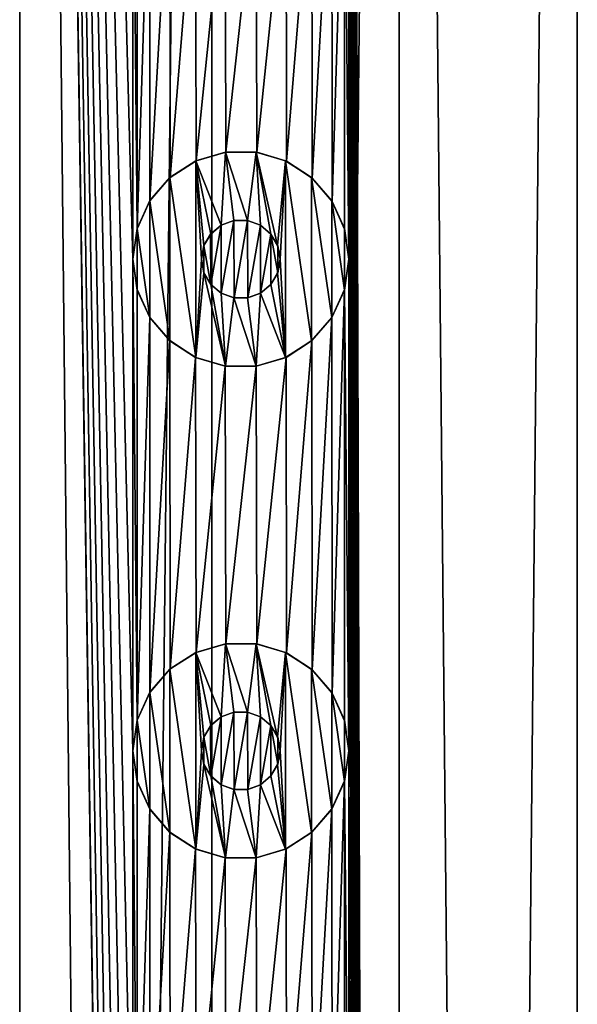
# Model space of a CAD drawing. Header units: millimetres. Extents: x -147 to 148, y -145 to 204.
# Tile 554 of 571: x -85 to -79.33, y 153.92 to 163.94. Entities that reach past the tile are written whole.
import ezdxf

# ---------------------------------------------------------------- set-up
doc = ezdxf.new("R2010")
doc.units = ezdxf.units.MM
doc.header["$LTSCALE"] = 26.699852
for name, color, linetype in [('1556', 7, 'CONTINUOUS'), ('1557', 7, 'CONTINUOUS'), ('1591', 7, 'CONTINUOUS'), ('1592', 7, 'CONTINUOUS'), ('1593', 7, 'CONTINUOUS'), ('1594', 7, 'CONTINUOUS'), ('1595', 7, 'CONTINUOUS'), ('1596', 7, 'CONTINUOUS'), ('1597', 7, 'CONTINUOUS'), ('1598', 7, 'CONTINUOUS'), ('1599', 7, 'CONTINUOUS'), ('1600', 7, 'CONTINUOUS')]:
    doc.layers.add(name, color=color, linetype=linetype)

msp = doc.modelspace()

# ---------------------------------------------------------------- linework, layer by layer
at = {"layer": '1556', "color": 7, "linetype": 'CONTINUOUS', "true_color": 0xd8d8d8}
for points in [[(-85, 203.7, 113.4), (-86.15, 191.5, 113.347), (-85, 17.3, 113.4), (-85, 203.7, 113.4)], [(-83.85, 161.5, 113.347), (-83.85, 166.5, 113.347), (-85, 203.7, 113.4), (-83.85, 161.5, 113.347)], [(-83.85, 156.5, 113.347), (-83.85, 161.5, 113.347), (-85, 203.7, 113.4), (-83.85, 156.5, 113.347)], [(-83.85, 151.5, 113.347), (-83.85, 156.5, 113.347), (-85, 203.7, 113.4), (-83.85, 151.5, 113.347)], [(-83.85, 146.5, 113.347), (-83.85, 151.5, 113.347), (-85, 203.7, 113.4), (-83.85, 146.5, 113.347)], [(-83.85, 141.5, 113.347), (-83.85, 146.5, 113.347), (-85, 203.7, 113.4), (-83.85, 141.5, 113.347)], [(-83.85, 136.5, 113.347), (-83.85, 141.5, 113.347), (-85, 203.7, 113.4), (-83.85, 136.5, 113.347)], [(-83.85, 131.5, 113.347), (-83.85, 136.5, 113.347), (-85, 203.7, 113.4), (-83.85, 131.5, 113.347)], [(-83.85, 126.5, 113.347), (-83.85, 131.5, 113.347), (-85, 203.7, 113.4), (-83.85, 126.5, 113.347)], [(-83.85, 126.5, 113.347), (-85, 203.7, 113.4), (-83.045, 17.3, 113.246), (-83.85, 126.5, 113.347)], [(-83.045, 17.3, 113.246), (-85, 203.7, 113.4), (-85, 17.3, 113.4), (-83.045, 17.3, 113.246)], [(-81.137, 203.7, 112.788), (-81.65, 191.5, 112.943), (-81.137, 17.3, 112.788), (-81.137, 203.7, 112.788)], [(-79.325, 203.7, 112.038), (-81.137, 203.7, 112.788), (-79.325, 17.3, 112.038), (-79.325, 203.7, 112.038)], [(-79.325, 17.3, 112.038), (-81.137, 203.7, 112.788), (-81.137, 17.3, 112.788), (-79.325, 17.3, 112.038)], [(-78.85, 126.5, 111.782), (-79.325, 203.7, 112.038), (-79.325, 17.3, 112.038), (-78.85, 126.5, 111.782)], [(-81.65, 191.5, 112.943), (-81.65, 186.5, 112.943), (-81.137, 17.3, 112.788), (-81.65, 191.5, 112.943)], [(-81.65, 186.5, 112.943), (-81.65, 181.5, 112.943), (-81.137, 17.3, 112.788), (-81.65, 186.5, 112.943)], [(-81.65, 181.5, 112.943), (-81.65, 176.5, 112.943), (-81.137, 17.3, 112.788), (-81.65, 181.5, 112.943)], [(-81.65, 176.5, 112.943), (-81.65, 171.5, 112.943), (-81.137, 17.3, 112.788), (-81.65, 176.5, 112.943)], [(-81.65, 171.5, 112.943), (-81.65, 166.5, 112.943), (-81.137, 17.3, 112.788), (-81.65, 171.5, 112.943)], [(-83.806, 166.192, 113.343), (-83.85, 166.5, 113.347), (-83.805, 161.81, 113.343), (-83.806, 166.192, 113.343)], [(-83.85, 166.5, 113.347), (-83.85, 161.5, 113.347), (-83.805, 161.81, 113.343), (-83.85, 166.5, 113.347)], [(-81.65, 166.5, 112.943), (-81.694, 166.193, 112.955), (-81.65, 161.5, 112.943), (-81.65, 166.5, 112.943)], [(-81.65, 166.5, 112.943), (-81.65, 161.5, 112.943), (-81.137, 17.3, 112.788), (-81.65, 166.5, 112.943)], [(-83.677, 165.909, 113.33), (-83.806, 166.192, 113.343), (-83.805, 161.81, 113.343), (-83.677, 165.909, 113.33)], [(-81.694, 166.193, 112.955), (-81.823, 165.909, 112.99), (-81.82, 162.087, 112.989), (-81.694, 166.193, 112.955)], [(-81.693, 161.805, 112.955), (-81.694, 166.193, 112.955), (-81.82, 162.087, 112.989), (-81.693, 161.805, 112.955)], [(-81.65, 161.5, 112.943), (-81.694, 166.193, 112.955), (-81.693, 161.805, 112.955), (-81.65, 161.5, 112.943)], [(-83.674, 162.096, 113.329), (-83.677, 165.909, 113.33), (-83.805, 161.81, 113.343), (-83.674, 162.096, 113.329)], [(-83.473, 165.672, 113.306), (-83.677, 165.909, 113.33), (-83.674, 162.096, 113.329), (-83.473, 165.672, 113.306)], [(-81.823, 165.909, 112.99), (-82.026, 165.672, 113.041), (-82.022, 162.324, 113.04), (-81.823, 165.909, 112.99)], [(-81.82, 162.087, 112.989), (-81.823, 165.909, 112.99), (-82.022, 162.324, 113.04), (-81.82, 162.087, 112.989)], [(-83.469, 162.333, 113.306), (-83.473, 165.672, 113.306), (-83.674, 162.096, 113.329), (-83.469, 162.333, 113.306)], [(-83.21, 165.501, 113.271), (-83.473, 165.672, 113.306), (-83.469, 162.333, 113.306), (-83.21, 165.501, 113.271)], [(-82.026, 165.672, 113.041), (-82.289, 165.502, 113.103), (-82.284, 162.496, 113.101), (-82.026, 165.672, 113.041)], [(-82.022, 162.324, 113.04), (-82.026, 165.672, 113.041), (-82.284, 162.496, 113.101), (-82.022, 162.324, 113.04)], [(-83.205, 162.501, 113.27), (-83.21, 165.501, 113.271), (-83.469, 162.333, 113.306), (-83.205, 162.501, 113.27)], [(-82.91, 165.412, 113.224), (-83.21, 165.501, 113.271), (-83.205, 162.501, 113.27), (-82.91, 165.412, 113.224)], [(-82.289, 165.502, 113.103), (-82.593, 165.411, 113.166), (-82.585, 162.588, 113.165), (-82.289, 165.502, 113.103)], [(-82.284, 162.496, 113.101), (-82.289, 165.502, 113.103), (-82.585, 162.588, 113.165), (-82.284, 162.496, 113.101)], [(-82.903, 162.589, 113.223), (-82.91, 165.412, 113.224), (-83.205, 162.501, 113.27), (-82.903, 162.589, 113.223)], [(-82.593, 165.411, 113.166), (-82.91, 165.412, 113.224), (-82.903, 162.589, 113.223), (-82.593, 165.411, 113.166)], [(-82.585, 162.588, 113.165), (-82.593, 165.411, 113.166), (-82.903, 162.589, 113.223), (-82.585, 162.588, 113.165)], [(-83.806, 161.192, 113.343), (-83.85, 161.5, 113.347), (-83.805, 156.81, 113.343), (-83.806, 161.192, 113.343)], [(-83.85, 161.5, 113.347), (-83.85, 156.5, 113.347), (-83.805, 156.81, 113.343), (-83.85, 161.5, 113.347)], [(-81.65, 161.5, 112.943), (-81.694, 161.193, 112.955), (-81.65, 156.5, 112.943), (-81.65, 161.5, 112.943)], [(-81.65, 161.5, 112.943), (-81.65, 156.5, 112.943), (-81.137, 17.3, 112.788), (-81.65, 161.5, 112.943)], [(-83.677, 160.909, 113.33), (-83.806, 161.192, 113.343), (-83.805, 156.81, 113.343), (-83.677, 160.909, 113.33)], [(-81.694, 161.193, 112.955), (-81.823, 160.909, 112.99), (-81.82, 157.087, 112.989), (-81.694, 161.193, 112.955)], [(-81.693, 156.805, 112.955), (-81.694, 161.193, 112.955), (-81.82, 157.087, 112.989), (-81.693, 156.805, 112.955)], [(-81.65, 156.5, 112.943), (-81.694, 161.193, 112.955), (-81.693, 156.805, 112.955), (-81.65, 156.5, 112.943)], [(-83.674, 157.096, 113.329), (-83.677, 160.909, 113.33), (-83.805, 156.81, 113.343), (-83.674, 157.096, 113.329)], [(-83.473, 160.672, 113.306), (-83.677, 160.909, 113.33), (-83.674, 157.096, 113.329), (-83.473, 160.672, 113.306)], [(-81.823, 160.909, 112.99), (-82.026, 160.672, 113.041), (-82.022, 157.324, 113.04), (-81.823, 160.909, 112.99)], [(-81.82, 157.087, 112.989), (-81.823, 160.909, 112.99), (-82.022, 157.324, 113.04), (-81.82, 157.087, 112.989)], [(-83.469, 157.333, 113.306), (-83.473, 160.672, 113.306), (-83.674, 157.096, 113.329), (-83.469, 157.333, 113.306)], [(-83.21, 160.501, 113.271), (-83.473, 160.672, 113.306), (-83.469, 157.333, 113.306), (-83.21, 160.501, 113.271)], [(-82.026, 160.672, 113.041), (-82.289, 160.502, 113.103), (-82.284, 157.496, 113.101), (-82.026, 160.672, 113.041)], [(-82.022, 157.324, 113.04), (-82.026, 160.672, 113.041), (-82.284, 157.496, 113.101), (-82.022, 157.324, 113.04)], [(-83.205, 157.501, 113.27), (-83.21, 160.501, 113.271), (-83.469, 157.333, 113.306), (-83.205, 157.501, 113.27)], [(-82.91, 160.412, 113.224), (-83.21, 160.501, 113.271), (-83.205, 157.501, 113.27), (-82.91, 160.412, 113.224)], [(-82.289, 160.502, 113.103), (-82.593, 160.411, 113.166), (-82.585, 157.588, 113.165), (-82.289, 160.502, 113.103)], [(-82.284, 157.496, 113.101), (-82.289, 160.502, 113.103), (-82.585, 157.588, 113.165), (-82.284, 157.496, 113.101)], [(-82.903, 157.589, 113.223), (-82.91, 160.412, 113.224), (-83.205, 157.501, 113.27), (-82.903, 157.589, 113.223)], [(-82.593, 160.411, 113.166), (-82.91, 160.412, 113.224), (-82.903, 157.589, 113.223), (-82.593, 160.411, 113.166)], [(-82.585, 157.588, 113.165), (-82.593, 160.411, 113.166), (-82.903, 157.589, 113.223), (-82.585, 157.588, 113.165)], [(-83.806, 156.192, 113.343), (-83.85, 156.5, 113.347), (-83.805, 151.81, 113.343), (-83.806, 156.192, 113.343)], [(-83.85, 156.5, 113.347), (-83.85, 151.5, 113.347), (-83.805, 151.81, 113.343), (-83.85, 156.5, 113.347)], [(-81.65, 156.5, 112.943), (-81.694, 156.193, 112.955), (-81.65, 151.5, 112.943), (-81.65, 156.5, 112.943)], [(-81.65, 156.5, 112.943), (-81.65, 151.5, 112.943), (-81.137, 17.3, 112.788), (-81.65, 156.5, 112.943)], [(-83.677, 155.909, 113.33), (-83.806, 156.192, 113.343), (-83.805, 151.81, 113.343), (-83.677, 155.909, 113.33)], [(-81.694, 156.193, 112.955), (-81.823, 155.909, 112.99), (-81.82, 152.087, 112.989), (-81.694, 156.193, 112.955)], [(-81.693, 151.805, 112.955), (-81.694, 156.193, 112.955), (-81.82, 152.087, 112.989), (-81.693, 151.805, 112.955)], [(-81.65, 151.5, 112.943), (-81.694, 156.193, 112.955), (-81.693, 151.805, 112.955), (-81.65, 151.5, 112.943)], [(-83.674, 152.096, 113.329), (-83.677, 155.909, 113.33), (-83.805, 151.81, 113.343), (-83.674, 152.096, 113.329)], [(-83.473, 155.672, 113.306), (-83.677, 155.909, 113.33), (-83.674, 152.096, 113.329), (-83.473, 155.672, 113.306)], [(-81.823, 155.909, 112.99), (-82.026, 155.672, 113.041), (-82.022, 152.324, 113.04), (-81.823, 155.909, 112.99)], [(-81.82, 152.087, 112.989), (-81.823, 155.909, 112.99), (-82.022, 152.324, 113.04), (-81.82, 152.087, 112.989)], [(-83.469, 152.333, 113.306), (-83.473, 155.672, 113.306), (-83.674, 152.096, 113.329), (-83.469, 152.333, 113.306)], [(-83.21, 155.501, 113.271), (-83.473, 155.672, 113.306), (-83.469, 152.333, 113.306), (-83.21, 155.501, 113.271)], [(-82.026, 155.672, 113.041), (-82.289, 155.502, 113.103), (-82.284, 152.496, 113.101), (-82.026, 155.672, 113.041)], [(-82.022, 152.324, 113.04), (-82.026, 155.672, 113.041), (-82.284, 152.496, 113.101), (-82.022, 152.324, 113.04)], [(-83.205, 152.501, 113.27), (-83.21, 155.501, 113.271), (-83.469, 152.333, 113.306), (-83.205, 152.501, 113.27)], [(-82.91, 155.412, 113.224), (-83.21, 155.501, 113.271), (-83.205, 152.501, 113.27), (-82.91, 155.412, 113.224)], [(-82.289, 155.502, 113.103), (-82.593, 155.411, 113.166), (-82.585, 152.588, 113.165), (-82.289, 155.502, 113.103)], [(-82.284, 152.496, 113.101), (-82.289, 155.502, 113.103), (-82.585, 152.588, 113.165), (-82.284, 152.496, 113.101)], [(-82.903, 152.589, 113.223), (-82.91, 155.412, 113.224), (-83.205, 152.501, 113.27), (-82.903, 152.589, 113.223)], [(-82.593, 155.411, 113.166), (-82.91, 155.412, 113.224), (-82.903, 152.589, 113.223), (-82.593, 155.411, 113.166)], [(-82.585, 152.588, 113.165), (-82.593, 155.411, 113.166), (-82.903, 152.589, 113.223), (-82.585, 152.588, 113.165)]]:
    msp.add_3dface(points, dxfattribs=at)
at = {"layer": '1557', "color": 7, "linetype": 'CONTINUOUS', "true_color": 0xd8d8d8}
for points in [[(-86.955, 203.7, 88.554), (-85, 203.7, 88.4), (-86.955, 17.3, 88.554), (-86.955, 203.7, 88.554)], [(-86.955, 17.3, 88.554), (-85, 203.7, 88.4), (-85, 17.3, 88.4), (-86.955, 17.3, 88.554)], [(-85, 203.7, 88.4), (-83.045, 203.7, 88.554), (-85, 17.3, 88.4), (-85, 203.7, 88.4)], [(-85, 17.3, 88.4), (-83.045, 203.7, 88.554), (-83.045, 17.3, 88.554), (-85, 17.3, 88.4)], [(-83.045, 203.7, 88.554), (-81.137, 203.7, 89.012), (-83.045, 17.3, 88.554), (-83.045, 203.7, 88.554)], [(-83.045, 17.3, 88.554), (-81.137, 203.7, 89.012), (-81.137, 17.3, 89.012), (-83.045, 17.3, 88.554)], [(-81.137, 203.7, 89.012), (-79.325, 203.7, 89.762), (-81.137, 17.3, 89.012), (-81.137, 203.7, 89.012)], [(-81.137, 17.3, 89.012), (-79.325, 203.7, 89.762), (-79.325, 17.3, 89.762), (-81.137, 17.3, 89.012)], [(-82.821, 161.894, 113.209), (-82.951, 161.845, 113.231), (-82.95, 161.154, 113.231), (-82.821, 161.894, 113.209)], [(-82.818, 161.106, 113.208), (-82.821, 161.894, 113.209), (-82.95, 161.154, 113.231), (-82.818, 161.106, 113.208)], [(-82.681, 161.894, 113.183), (-82.821, 161.894, 113.209), (-82.818, 161.106, 113.208), (-82.681, 161.894, 113.183)], [(-82.678, 161.107, 113.183), (-82.681, 161.894, 113.183), (-82.818, 161.106, 113.208), (-82.678, 161.107, 113.183)], [(-82.55, 161.846, 113.157), (-82.681, 161.894, 113.183), (-82.678, 161.107, 113.183), (-82.55, 161.846, 113.157)], [(-83.057, 161.756, 113.248), (-83.126, 161.637, 113.259), (-83.056, 161.243, 113.248), (-83.057, 161.756, 113.248)], [(-82.951, 161.845, 113.231), (-83.057, 161.756, 113.248), (-83.056, 161.243, 113.248), (-82.951, 161.845, 113.231)], [(-82.95, 161.154, 113.231), (-82.951, 161.845, 113.231), (-83.056, 161.243, 113.248), (-82.95, 161.154, 113.231)], [(-82.548, 161.155, 113.157), (-82.55, 161.846, 113.157), (-82.678, 161.107, 113.183), (-82.548, 161.155, 113.157)], [(-82.443, 161.756, 113.136), (-82.55, 161.846, 113.157), (-82.548, 161.155, 113.157), (-82.443, 161.756, 113.136)], [(-82.443, 161.244, 113.136), (-82.443, 161.756, 113.136), (-82.548, 161.155, 113.157), (-82.443, 161.244, 113.136)], [(-82.374, 161.637, 113.121), (-82.443, 161.756, 113.136), (-82.374, 161.363, 113.121), (-82.374, 161.637, 113.121)], [(-82.374, 161.363, 113.121), (-82.443, 161.756, 113.136), (-82.443, 161.244, 113.136), (-82.374, 161.363, 113.121)], [(-83.126, 161.637, 113.259), (-83.15, 161.5, 113.262), (-83.126, 161.363, 113.259), (-83.126, 161.637, 113.259)], [(-83.056, 161.243, 113.248), (-83.126, 161.637, 113.259), (-83.126, 161.363, 113.259), (-83.056, 161.243, 113.248)], [(-82.35, 161.5, 113.116), (-82.374, 161.637, 113.121), (-82.374, 161.363, 113.121), (-82.35, 161.5, 113.116)], [(-82.821, 156.894, 113.209), (-82.951, 156.845, 113.231), (-82.95, 156.154, 113.231), (-82.821, 156.894, 113.209)], [(-82.818, 156.106, 113.208), (-82.821, 156.894, 113.209), (-82.95, 156.154, 113.231), (-82.818, 156.106, 113.208)], [(-82.681, 156.894, 113.183), (-82.821, 156.894, 113.209), (-82.818, 156.106, 113.208), (-82.681, 156.894, 113.183)], [(-82.678, 156.107, 113.183), (-82.681, 156.894, 113.183), (-82.818, 156.106, 113.208), (-82.678, 156.107, 113.183)], [(-82.55, 156.846, 113.157), (-82.681, 156.894, 113.183), (-82.678, 156.107, 113.183), (-82.55, 156.846, 113.157)], [(-83.057, 156.756, 113.248), (-83.126, 156.637, 113.259), (-83.056, 156.243, 113.248), (-83.057, 156.756, 113.248)], [(-82.951, 156.845, 113.231), (-83.057, 156.756, 113.248), (-83.056, 156.243, 113.248), (-82.951, 156.845, 113.231)], [(-82.95, 156.154, 113.231), (-82.951, 156.845, 113.231), (-83.056, 156.243, 113.248), (-82.95, 156.154, 113.231)], [(-82.548, 156.155, 113.157), (-82.55, 156.846, 113.157), (-82.678, 156.107, 113.183), (-82.548, 156.155, 113.157)], [(-82.443, 156.756, 113.136), (-82.55, 156.846, 113.157), (-82.548, 156.155, 113.157), (-82.443, 156.756, 113.136)], [(-82.443, 156.244, 113.136), (-82.443, 156.756, 113.136), (-82.548, 156.155, 113.157), (-82.443, 156.244, 113.136)], [(-82.374, 156.637, 113.121), (-82.443, 156.756, 113.136), (-82.374, 156.363, 113.121), (-82.374, 156.637, 113.121)], [(-82.374, 156.363, 113.121), (-82.443, 156.756, 113.136), (-82.443, 156.244, 113.136), (-82.374, 156.363, 113.121)], [(-83.126, 156.637, 113.259), (-83.15, 156.5, 113.262), (-83.126, 156.363, 113.259), (-83.126, 156.637, 113.259)], [(-83.056, 156.243, 113.248), (-83.126, 156.637, 113.259), (-83.126, 156.363, 113.259), (-83.056, 156.243, 113.248)], [(-82.35, 156.5, 113.116), (-82.374, 156.637, 113.121), (-82.374, 156.363, 113.121), (-82.35, 156.5, 113.116)]]:
    msp.add_3dface(points, dxfattribs=at)
at = {"layer": '1591', "color": 7, "linetype": 'CONTINUOUS', "true_color": 0xd8d8d8}
for points in [[(-82.906, 162.588, 114.4), (-83.206, 162.501, 114.4), (-82.95, 161.846, 114.4), (-82.906, 162.588, 114.4)], [(-82.819, 161.894, 114.4), (-82.906, 162.588, 114.4), (-82.95, 161.846, 114.4), (-82.819, 161.894, 114.4)], [(-82.594, 162.588, 114.4), (-82.906, 162.588, 114.4), (-82.681, 161.894, 114.4), (-82.594, 162.588, 114.4)], [(-82.681, 161.894, 114.4), (-82.906, 162.588, 114.4), (-82.819, 161.894, 114.4), (-82.681, 161.894, 114.4)], [(-82.55, 161.846, 114.4), (-82.594, 162.588, 114.4), (-82.681, 161.894, 114.4), (-82.55, 161.846, 114.4)], [(-82.294, 162.501, 114.4), (-82.594, 162.588, 114.4), (-82.375, 161.639, 114.4), (-82.294, 162.501, 114.4)], [(-82.375, 161.639, 114.4), (-82.594, 162.588, 114.4), (-82.444, 161.756, 114.4), (-82.375, 161.639, 114.4)], [(-82.444, 161.756, 114.4), (-82.594, 162.588, 114.4), (-82.55, 161.846, 114.4), (-82.444, 161.756, 114.4)], [(-83.206, 162.501, 114.4), (-83.471, 162.33, 114.4), (-83.206, 160.499, 114.4), (-83.206, 162.501, 114.4)], [(-83.206, 162.501, 114.4), (-83.206, 160.499, 114.4), (-83.15, 161.5, 114.4), (-83.206, 162.501, 114.4)], [(-83.206, 162.501, 114.4), (-83.15, 161.5, 114.4), (-83.125, 161.639, 114.4), (-83.206, 162.501, 114.4)], [(-82.95, 161.846, 114.4), (-83.206, 162.501, 114.4), (-83.056, 161.756, 114.4), (-82.95, 161.846, 114.4)], [(-83.056, 161.756, 114.4), (-83.206, 162.501, 114.4), (-83.125, 161.639, 114.4), (-83.056, 161.756, 114.4)], [(-82.35, 161.5, 114.4), (-82.294, 162.501, 114.4), (-82.375, 161.639, 114.4), (-82.35, 161.5, 114.4)], [(-82.294, 160.499, 114.4), (-82.294, 162.501, 114.4), (-82.35, 161.5, 114.4), (-82.294, 160.499, 114.4)], [(-82.029, 162.33, 114.4), (-82.294, 162.501, 114.4), (-82.029, 160.67, 114.4), (-82.029, 162.33, 114.4)], [(-82.029, 160.67, 114.4), (-82.294, 162.501, 114.4), (-82.294, 160.499, 114.4), (-82.029, 160.67, 114.4)], [(-83.471, 162.33, 114.4), (-83.675, 162.094, 114.4), (-83.471, 160.67, 114.4), (-83.471, 162.33, 114.4)], [(-83.206, 160.499, 114.4), (-83.471, 162.33, 114.4), (-83.471, 160.67, 114.4), (-83.206, 160.499, 114.4)], [(-81.825, 162.094, 114.4), (-82.029, 162.33, 114.4), (-81.825, 160.906, 114.4), (-81.825, 162.094, 114.4)], [(-81.825, 160.906, 114.4), (-82.029, 162.33, 114.4), (-82.029, 160.67, 114.4), (-81.825, 160.906, 114.4)], [(-83.675, 162.094, 114.4), (-83.804, 161.813, 114.4), (-83.675, 160.906, 114.4), (-83.675, 162.094, 114.4)], [(-83.471, 160.67, 114.4), (-83.675, 162.094, 114.4), (-83.675, 160.906, 114.4), (-83.471, 160.67, 114.4)], [(-81.696, 161.813, 114.4), (-81.825, 162.094, 114.4), (-81.696, 161.187, 114.4), (-81.696, 161.813, 114.4)], [(-81.696, 161.187, 114.4), (-81.825, 162.094, 114.4), (-81.825, 160.906, 114.4), (-81.696, 161.187, 114.4)], [(-83.804, 161.813, 114.4), (-83.85, 161.5, 114.4), (-83.804, 161.187, 114.4), (-83.804, 161.813, 114.4)], [(-83.675, 160.906, 114.4), (-83.804, 161.813, 114.4), (-83.804, 161.187, 114.4), (-83.675, 160.906, 114.4)], [(-81.65, 161.5, 114.4), (-81.696, 161.813, 114.4), (-81.696, 161.187, 114.4), (-81.65, 161.5, 114.4)], [(-83.15, 161.5, 114.4), (-83.206, 160.499, 114.4), (-83.125, 161.361, 114.4), (-83.15, 161.5, 114.4)], [(-82.375, 161.361, 114.4), (-82.294, 160.499, 114.4), (-82.35, 161.5, 114.4), (-82.375, 161.361, 114.4)], [(-83.206, 160.499, 114.4), (-82.906, 160.412, 114.4), (-83.125, 161.361, 114.4), (-83.206, 160.499, 114.4)], [(-83.125, 161.361, 114.4), (-82.906, 160.412, 114.4), (-83.056, 161.244, 114.4), (-83.125, 161.361, 114.4)], [(-82.444, 161.244, 114.4), (-82.294, 160.499, 114.4), (-82.375, 161.361, 114.4), (-82.444, 161.244, 114.4)], [(-83.056, 161.244, 114.4), (-82.906, 160.412, 114.4), (-82.95, 161.154, 114.4), (-83.056, 161.244, 114.4)], [(-82.55, 161.154, 114.4), (-82.294, 160.499, 114.4), (-82.444, 161.244, 114.4), (-82.55, 161.154, 114.4)], [(-82.95, 161.154, 114.4), (-82.906, 160.412, 114.4), (-82.819, 161.106, 114.4), (-82.95, 161.154, 114.4)], [(-82.906, 160.412, 114.4), (-82.594, 160.412, 114.4), (-82.819, 161.106, 114.4), (-82.906, 160.412, 114.4)], [(-82.819, 161.106, 114.4), (-82.594, 160.412, 114.4), (-82.681, 161.106, 114.4), (-82.819, 161.106, 114.4)], [(-82.681, 161.106, 114.4), (-82.594, 160.412, 114.4), (-82.55, 161.154, 114.4), (-82.681, 161.106, 114.4)], [(-82.594, 160.412, 114.4), (-82.294, 160.499, 114.4), (-82.55, 161.154, 114.4), (-82.594, 160.412, 114.4)]]:
    msp.add_3dface(points, dxfattribs=at)
at = {"layer": '1592', "color": 7, "linetype": 'CONTINUOUS', "true_color": 0xd8d8d8}
for points in [[(-83.85, 161.5, 113.347), (-83.806, 161.192, 113.343), (-83.85, 161.5, 114.4), (-83.85, 161.5, 113.347)], [(-83.85, 161.5, 114.4), (-83.806, 161.192, 113.343), (-83.804, 161.187, 114.4), (-83.85, 161.5, 114.4)], [(-81.694, 161.193, 112.955), (-81.65, 161.5, 112.943), (-81.696, 161.187, 114.4), (-81.694, 161.193, 112.955)], [(-81.65, 161.5, 112.943), (-81.65, 161.5, 114.4), (-81.696, 161.187, 114.4), (-81.65, 161.5, 112.943)], [(-83.806, 161.192, 113.343), (-83.677, 160.909, 113.33), (-83.804, 161.187, 114.4), (-83.806, 161.192, 113.343)], [(-83.677, 160.909, 113.33), (-83.675, 160.906, 114.4), (-83.804, 161.187, 114.4), (-83.677, 160.909, 113.33)], [(-81.823, 160.909, 112.99), (-81.696, 161.187, 114.4), (-81.825, 160.906, 114.4), (-81.823, 160.909, 112.99)], [(-81.823, 160.909, 112.99), (-81.694, 161.193, 112.955), (-81.696, 161.187, 114.4), (-81.823, 160.909, 112.99)], [(-83.677, 160.909, 113.33), (-83.473, 160.672, 113.306), (-83.675, 160.906, 114.4), (-83.677, 160.909, 113.33)], [(-83.473, 160.672, 113.306), (-83.471, 160.67, 114.4), (-83.675, 160.906, 114.4), (-83.473, 160.672, 113.306)], [(-82.026, 160.672, 113.041), (-81.825, 160.906, 114.4), (-82.029, 160.67, 114.4), (-82.026, 160.672, 113.041)], [(-82.026, 160.672, 113.041), (-81.823, 160.909, 112.99), (-81.825, 160.906, 114.4), (-82.026, 160.672, 113.041)], [(-83.473, 160.672, 113.306), (-83.21, 160.501, 113.271), (-83.471, 160.67, 114.4), (-83.473, 160.672, 113.306)], [(-83.21, 160.501, 113.271), (-83.206, 160.499, 114.4), (-83.471, 160.67, 114.4), (-83.21, 160.501, 113.271)], [(-82.289, 160.502, 113.103), (-82.029, 160.67, 114.4), (-82.294, 160.499, 114.4), (-82.289, 160.502, 113.103)], [(-82.289, 160.502, 113.103), (-82.026, 160.672, 113.041), (-82.029, 160.67, 114.4), (-82.289, 160.502, 113.103)], [(-83.21, 160.501, 113.271), (-82.91, 160.412, 113.224), (-83.206, 160.499, 114.4), (-83.21, 160.501, 113.271)], [(-82.91, 160.412, 113.224), (-82.906, 160.412, 114.4), (-83.206, 160.499, 114.4), (-82.91, 160.412, 113.224)], [(-82.593, 160.411, 113.166), (-82.294, 160.499, 114.4), (-82.594, 160.412, 114.4), (-82.593, 160.411, 113.166)], [(-82.593, 160.411, 113.166), (-82.289, 160.502, 113.103), (-82.294, 160.499, 114.4), (-82.593, 160.411, 113.166)], [(-82.91, 160.412, 113.224), (-82.593, 160.411, 113.166), (-82.906, 160.412, 114.4), (-82.91, 160.412, 113.224)], [(-82.593, 160.411, 113.166), (-82.594, 160.412, 114.4), (-82.906, 160.412, 114.4), (-82.593, 160.411, 113.166)]]:
    msp.add_3dface(points, dxfattribs=at)
at = {"layer": '1593', "color": 7, "linetype": 'CONTINUOUS', "true_color": 0xd8d8d8}
for points in [[(-83.205, 162.501, 113.27), (-83.206, 162.501, 114.4), (-82.906, 162.588, 114.4), (-83.205, 162.501, 113.27)], [(-82.903, 162.589, 113.223), (-83.205, 162.501, 113.27), (-82.906, 162.588, 114.4), (-82.903, 162.589, 113.223)], [(-82.903, 162.589, 113.223), (-82.906, 162.588, 114.4), (-82.594, 162.588, 114.4), (-82.903, 162.589, 113.223)], [(-82.585, 162.588, 113.165), (-82.903, 162.589, 113.223), (-82.594, 162.588, 114.4), (-82.585, 162.588, 113.165)], [(-82.585, 162.588, 113.165), (-82.594, 162.588, 114.4), (-82.294, 162.501, 114.4), (-82.585, 162.588, 113.165)], [(-82.284, 162.496, 113.101), (-82.585, 162.588, 113.165), (-82.294, 162.501, 114.4), (-82.284, 162.496, 113.101)], [(-83.469, 162.333, 113.306), (-83.471, 162.33, 114.4), (-83.206, 162.501, 114.4), (-83.469, 162.333, 113.306)], [(-83.205, 162.501, 113.27), (-83.469, 162.333, 113.306), (-83.206, 162.501, 114.4), (-83.205, 162.501, 113.27)], [(-82.284, 162.496, 113.101), (-82.294, 162.501, 114.4), (-82.029, 162.33, 114.4), (-82.284, 162.496, 113.101)], [(-82.022, 162.324, 113.04), (-82.284, 162.496, 113.101), (-82.029, 162.33, 114.4), (-82.022, 162.324, 113.04)], [(-83.674, 162.096, 113.329), (-83.675, 162.094, 114.4), (-83.471, 162.33, 114.4), (-83.674, 162.096, 113.329)], [(-83.469, 162.333, 113.306), (-83.674, 162.096, 113.329), (-83.471, 162.33, 114.4), (-83.469, 162.333, 113.306)], [(-82.022, 162.324, 113.04), (-82.029, 162.33, 114.4), (-81.825, 162.094, 114.4), (-82.022, 162.324, 113.04)], [(-81.82, 162.087, 112.989), (-82.022, 162.324, 113.04), (-81.825, 162.094, 114.4), (-81.82, 162.087, 112.989)], [(-83.674, 162.096, 113.329), (-83.805, 161.81, 113.343), (-83.675, 162.094, 114.4), (-83.674, 162.096, 113.329)], [(-83.805, 161.81, 113.343), (-83.804, 161.813, 114.4), (-83.675, 162.094, 114.4), (-83.805, 161.81, 113.343)], [(-81.82, 162.087, 112.989), (-81.825, 162.094, 114.4), (-81.696, 161.813, 114.4), (-81.82, 162.087, 112.989)], [(-81.693, 161.805, 112.955), (-81.82, 162.087, 112.989), (-81.696, 161.813, 114.4), (-81.693, 161.805, 112.955)], [(-83.805, 161.81, 113.343), (-83.85, 161.5, 113.347), (-83.804, 161.813, 114.4), (-83.805, 161.81, 113.343)], [(-83.85, 161.5, 113.347), (-83.85, 161.5, 114.4), (-83.804, 161.813, 114.4), (-83.85, 161.5, 113.347)], [(-81.693, 161.805, 112.955), (-81.696, 161.813, 114.4), (-81.65, 161.5, 114.4), (-81.693, 161.805, 112.955)], [(-81.65, 161.5, 112.943), (-81.693, 161.805, 112.955), (-81.65, 161.5, 114.4), (-81.65, 161.5, 112.943)]]:
    msp.add_3dface(points, dxfattribs=at)
at = {"layer": '1594', "color": 7, "linetype": 'CONTINUOUS', "true_color": 0xd8d8d8}
for points in [[(-82.951, 161.845, 113.231), (-82.821, 161.894, 113.209), (-82.95, 161.846, 114.4), (-82.951, 161.845, 113.231)], [(-82.821, 161.894, 113.209), (-82.819, 161.894, 114.4), (-82.95, 161.846, 114.4), (-82.821, 161.894, 113.209)], [(-82.821, 161.894, 113.209), (-82.681, 161.894, 113.183), (-82.819, 161.894, 114.4), (-82.821, 161.894, 113.209)], [(-82.681, 161.894, 113.183), (-82.681, 161.894, 114.4), (-82.819, 161.894, 114.4), (-82.681, 161.894, 113.183)], [(-82.681, 161.894, 113.183), (-82.55, 161.846, 113.157), (-82.681, 161.894, 114.4), (-82.681, 161.894, 113.183)], [(-82.55, 161.846, 113.157), (-82.55, 161.846, 114.4), (-82.681, 161.894, 114.4), (-82.55, 161.846, 113.157)], [(-83.126, 161.637, 113.259), (-83.057, 161.756, 113.248), (-83.125, 161.639, 114.4), (-83.126, 161.637, 113.259)], [(-83.057, 161.756, 113.248), (-83.056, 161.756, 114.4), (-83.125, 161.639, 114.4), (-83.057, 161.756, 113.248)], [(-83.057, 161.756, 113.248), (-82.951, 161.845, 113.231), (-83.056, 161.756, 114.4), (-83.057, 161.756, 113.248)], [(-82.951, 161.845, 113.231), (-82.95, 161.846, 114.4), (-83.056, 161.756, 114.4), (-82.951, 161.845, 113.231)], [(-82.55, 161.846, 113.157), (-82.443, 161.756, 113.136), (-82.444, 161.756, 114.4), (-82.55, 161.846, 113.157)], [(-82.55, 161.846, 113.157), (-82.444, 161.756, 114.4), (-82.55, 161.846, 114.4), (-82.55, 161.846, 113.157)], [(-82.443, 161.756, 113.136), (-82.375, 161.639, 114.4), (-82.444, 161.756, 114.4), (-82.443, 161.756, 113.136)], [(-82.443, 161.756, 113.136), (-82.374, 161.637, 113.121), (-82.375, 161.639, 114.4), (-82.443, 161.756, 113.136)], [(-83.15, 161.5, 114.4), (-83.126, 161.637, 113.259), (-83.125, 161.639, 114.4), (-83.15, 161.5, 114.4)], [(-83.15, 161.5, 113.262), (-83.126, 161.637, 113.259), (-83.15, 161.5, 114.4), (-83.15, 161.5, 113.262)], [(-82.374, 161.637, 113.121), (-82.35, 161.5, 113.116), (-82.375, 161.639, 114.4), (-82.374, 161.637, 113.121)], [(-82.35, 161.5, 113.116), (-82.35, 161.5, 114.4), (-82.375, 161.639, 114.4), (-82.35, 161.5, 113.116)]]:
    msp.add_3dface(points, dxfattribs=at)
at = {"layer": '1595', "color": 7, "linetype": 'CONTINUOUS', "true_color": 0xd8d8d8}
for points in [[(-83.126, 161.363, 113.259), (-83.15, 161.5, 113.262), (-83.125, 161.361, 114.4), (-83.126, 161.363, 113.259)], [(-83.15, 161.5, 113.262), (-83.15, 161.5, 114.4), (-83.125, 161.361, 114.4), (-83.15, 161.5, 113.262)], [(-82.374, 161.363, 113.121), (-82.375, 161.361, 114.4), (-82.35, 161.5, 114.4), (-82.374, 161.363, 113.121)], [(-82.35, 161.5, 113.116), (-82.374, 161.363, 113.121), (-82.35, 161.5, 114.4), (-82.35, 161.5, 113.116)], [(-83.056, 161.243, 113.248), (-83.126, 161.363, 113.259), (-83.125, 161.361, 114.4), (-83.056, 161.243, 113.248)], [(-83.056, 161.243, 113.248), (-83.125, 161.361, 114.4), (-83.056, 161.244, 114.4), (-83.056, 161.243, 113.248)], [(-82.443, 161.244, 113.136), (-82.444, 161.244, 114.4), (-82.375, 161.361, 114.4), (-82.443, 161.244, 113.136)], [(-82.374, 161.363, 113.121), (-82.443, 161.244, 113.136), (-82.375, 161.361, 114.4), (-82.374, 161.363, 113.121)], [(-83.056, 161.243, 113.248), (-83.056, 161.244, 114.4), (-82.95, 161.154, 114.4), (-83.056, 161.243, 113.248)], [(-82.95, 161.154, 113.231), (-83.056, 161.243, 113.248), (-82.95, 161.154, 114.4), (-82.95, 161.154, 113.231)], [(-82.548, 161.155, 113.157), (-82.678, 161.107, 113.183), (-82.55, 161.154, 114.4), (-82.548, 161.155, 113.157)], [(-82.548, 161.155, 113.157), (-82.55, 161.154, 114.4), (-82.444, 161.244, 114.4), (-82.548, 161.155, 113.157)], [(-82.443, 161.244, 113.136), (-82.548, 161.155, 113.157), (-82.444, 161.244, 114.4), (-82.443, 161.244, 113.136)], [(-82.818, 161.106, 113.208), (-82.95, 161.154, 113.231), (-82.819, 161.106, 114.4), (-82.818, 161.106, 113.208)], [(-82.95, 161.154, 113.231), (-82.95, 161.154, 114.4), (-82.819, 161.106, 114.4), (-82.95, 161.154, 113.231)], [(-82.818, 161.106, 113.208), (-82.819, 161.106, 114.4), (-82.681, 161.106, 114.4), (-82.818, 161.106, 113.208)], [(-82.678, 161.107, 113.183), (-82.818, 161.106, 113.208), (-82.681, 161.106, 114.4), (-82.678, 161.107, 113.183)], [(-82.678, 161.107, 113.183), (-82.681, 161.106, 114.4), (-82.55, 161.154, 114.4), (-82.678, 161.107, 113.183)]]:
    msp.add_3dface(points, dxfattribs=at)
at = {"layer": '1596', "color": 7, "linetype": 'CONTINUOUS', "true_color": 0xd8d8d8}
for points in [[(-82.906, 157.588, 114.4), (-83.206, 157.501, 114.4), (-82.95, 156.846, 114.4), (-82.906, 157.588, 114.4)], [(-82.819, 156.894, 114.4), (-82.906, 157.588, 114.4), (-82.95, 156.846, 114.4), (-82.819, 156.894, 114.4)], [(-82.594, 157.588, 114.4), (-82.906, 157.588, 114.4), (-82.681, 156.894, 114.4), (-82.594, 157.588, 114.4)], [(-82.681, 156.894, 114.4), (-82.906, 157.588, 114.4), (-82.819, 156.894, 114.4), (-82.681, 156.894, 114.4)], [(-82.55, 156.846, 114.4), (-82.594, 157.588, 114.4), (-82.681, 156.894, 114.4), (-82.55, 156.846, 114.4)], [(-82.294, 157.501, 114.4), (-82.594, 157.588, 114.4), (-82.375, 156.639, 114.4), (-82.294, 157.501, 114.4)], [(-82.375, 156.639, 114.4), (-82.594, 157.588, 114.4), (-82.444, 156.756, 114.4), (-82.375, 156.639, 114.4)], [(-82.444, 156.756, 114.4), (-82.594, 157.588, 114.4), (-82.55, 156.846, 114.4), (-82.444, 156.756, 114.4)], [(-83.206, 157.501, 114.4), (-83.471, 157.33, 114.4), (-83.206, 155.499, 114.4), (-83.206, 157.501, 114.4)], [(-83.206, 157.501, 114.4), (-83.206, 155.499, 114.4), (-83.15, 156.5, 114.4), (-83.206, 157.501, 114.4)], [(-83.206, 157.501, 114.4), (-83.15, 156.5, 114.4), (-83.125, 156.639, 114.4), (-83.206, 157.501, 114.4)], [(-82.95, 156.846, 114.4), (-83.206, 157.501, 114.4), (-83.056, 156.756, 114.4), (-82.95, 156.846, 114.4)], [(-83.056, 156.756, 114.4), (-83.206, 157.501, 114.4), (-83.125, 156.639, 114.4), (-83.056, 156.756, 114.4)], [(-82.35, 156.5, 114.4), (-82.294, 157.501, 114.4), (-82.375, 156.639, 114.4), (-82.35, 156.5, 114.4)], [(-82.294, 155.499, 114.4), (-82.294, 157.501, 114.4), (-82.35, 156.5, 114.4), (-82.294, 155.499, 114.4)], [(-82.029, 157.33, 114.4), (-82.294, 157.501, 114.4), (-82.029, 155.67, 114.4), (-82.029, 157.33, 114.4)], [(-82.029, 155.67, 114.4), (-82.294, 157.501, 114.4), (-82.294, 155.499, 114.4), (-82.029, 155.67, 114.4)], [(-83.471, 157.33, 114.4), (-83.675, 157.094, 114.4), (-83.471, 155.67, 114.4), (-83.471, 157.33, 114.4)], [(-83.206, 155.499, 114.4), (-83.471, 157.33, 114.4), (-83.471, 155.67, 114.4), (-83.206, 155.499, 114.4)], [(-81.825, 157.094, 114.4), (-82.029, 157.33, 114.4), (-81.825, 155.906, 114.4), (-81.825, 157.094, 114.4)], [(-81.825, 155.906, 114.4), (-82.029, 157.33, 114.4), (-82.029, 155.67, 114.4), (-81.825, 155.906, 114.4)], [(-83.675, 157.094, 114.4), (-83.804, 156.813, 114.4), (-83.675, 155.906, 114.4), (-83.675, 157.094, 114.4)], [(-83.471, 155.67, 114.4), (-83.675, 157.094, 114.4), (-83.675, 155.906, 114.4), (-83.471, 155.67, 114.4)], [(-81.696, 156.813, 114.4), (-81.825, 157.094, 114.4), (-81.696, 156.187, 114.4), (-81.696, 156.813, 114.4)], [(-81.696, 156.187, 114.4), (-81.825, 157.094, 114.4), (-81.825, 155.906, 114.4), (-81.696, 156.187, 114.4)], [(-83.804, 156.813, 114.4), (-83.85, 156.5, 114.4), (-83.804, 156.187, 114.4), (-83.804, 156.813, 114.4)], [(-83.675, 155.906, 114.4), (-83.804, 156.813, 114.4), (-83.804, 156.187, 114.4), (-83.675, 155.906, 114.4)], [(-81.65, 156.5, 114.4), (-81.696, 156.813, 114.4), (-81.696, 156.187, 114.4), (-81.65, 156.5, 114.4)], [(-83.15, 156.5, 114.4), (-83.206, 155.499, 114.4), (-83.125, 156.361, 114.4), (-83.15, 156.5, 114.4)], [(-82.375, 156.361, 114.4), (-82.294, 155.499, 114.4), (-82.35, 156.5, 114.4), (-82.375, 156.361, 114.4)], [(-83.206, 155.499, 114.4), (-82.906, 155.412, 114.4), (-83.125, 156.361, 114.4), (-83.206, 155.499, 114.4)], [(-83.125, 156.361, 114.4), (-82.906, 155.412, 114.4), (-83.056, 156.244, 114.4), (-83.125, 156.361, 114.4)], [(-82.444, 156.244, 114.4), (-82.294, 155.499, 114.4), (-82.375, 156.361, 114.4), (-82.444, 156.244, 114.4)], [(-83.056, 156.244, 114.4), (-82.906, 155.412, 114.4), (-82.95, 156.154, 114.4), (-83.056, 156.244, 114.4)], [(-82.95, 156.154, 114.4), (-82.906, 155.412, 114.4), (-82.819, 156.106, 114.4), (-82.95, 156.154, 114.4)], [(-82.681, 156.106, 114.4), (-82.594, 155.412, 114.4), (-82.55, 156.154, 114.4), (-82.681, 156.106, 114.4)], [(-82.594, 155.412, 114.4), (-82.294, 155.499, 114.4), (-82.55, 156.154, 114.4), (-82.594, 155.412, 114.4)], [(-82.55, 156.154, 114.4), (-82.294, 155.499, 114.4), (-82.444, 156.244, 114.4), (-82.55, 156.154, 114.4)], [(-82.906, 155.412, 114.4), (-82.594, 155.412, 114.4), (-82.819, 156.106, 114.4), (-82.906, 155.412, 114.4)], [(-82.819, 156.106, 114.4), (-82.594, 155.412, 114.4), (-82.681, 156.106, 114.4), (-82.819, 156.106, 114.4)]]:
    msp.add_3dface(points, dxfattribs=at)
at = {"layer": '1597', "color": 7, "linetype": 'CONTINUOUS', "true_color": 0xd8d8d8}
for points in [[(-83.85, 156.5, 113.347), (-83.806, 156.192, 113.343), (-83.85, 156.5, 114.4), (-83.85, 156.5, 113.347)], [(-83.85, 156.5, 114.4), (-83.806, 156.192, 113.343), (-83.804, 156.187, 114.4), (-83.85, 156.5, 114.4)], [(-81.694, 156.193, 112.955), (-81.65, 156.5, 112.943), (-81.696, 156.187, 114.4), (-81.694, 156.193, 112.955)], [(-81.65, 156.5, 112.943), (-81.65, 156.5, 114.4), (-81.696, 156.187, 114.4), (-81.65, 156.5, 112.943)], [(-83.806, 156.192, 113.343), (-83.677, 155.909, 113.33), (-83.804, 156.187, 114.4), (-83.806, 156.192, 113.343)], [(-83.677, 155.909, 113.33), (-83.675, 155.906, 114.4), (-83.804, 156.187, 114.4), (-83.677, 155.909, 113.33)], [(-81.823, 155.909, 112.99), (-81.696, 156.187, 114.4), (-81.825, 155.906, 114.4), (-81.823, 155.909, 112.99)], [(-81.823, 155.909, 112.99), (-81.694, 156.193, 112.955), (-81.696, 156.187, 114.4), (-81.823, 155.909, 112.99)], [(-83.677, 155.909, 113.33), (-83.473, 155.672, 113.306), (-83.675, 155.906, 114.4), (-83.677, 155.909, 113.33)], [(-83.473, 155.672, 113.306), (-83.471, 155.67, 114.4), (-83.675, 155.906, 114.4), (-83.473, 155.672, 113.306)], [(-82.026, 155.672, 113.041), (-81.825, 155.906, 114.4), (-82.029, 155.67, 114.4), (-82.026, 155.672, 113.041)], [(-82.026, 155.672, 113.041), (-81.823, 155.909, 112.99), (-81.825, 155.906, 114.4), (-82.026, 155.672, 113.041)], [(-83.473, 155.672, 113.306), (-83.21, 155.501, 113.271), (-83.471, 155.67, 114.4), (-83.473, 155.672, 113.306)], [(-83.21, 155.501, 113.271), (-83.206, 155.499, 114.4), (-83.471, 155.67, 114.4), (-83.21, 155.501, 113.271)], [(-82.289, 155.502, 113.103), (-82.029, 155.67, 114.4), (-82.294, 155.499, 114.4), (-82.289, 155.502, 113.103)], [(-82.289, 155.502, 113.103), (-82.026, 155.672, 113.041), (-82.029, 155.67, 114.4), (-82.289, 155.502, 113.103)], [(-83.21, 155.501, 113.271), (-82.91, 155.412, 113.224), (-83.206, 155.499, 114.4), (-83.21, 155.501, 113.271)], [(-82.91, 155.412, 113.224), (-82.906, 155.412, 114.4), (-83.206, 155.499, 114.4), (-82.91, 155.412, 113.224)], [(-82.593, 155.411, 113.166), (-82.294, 155.499, 114.4), (-82.594, 155.412, 114.4), (-82.593, 155.411, 113.166)], [(-82.593, 155.411, 113.166), (-82.289, 155.502, 113.103), (-82.294, 155.499, 114.4), (-82.593, 155.411, 113.166)], [(-82.91, 155.412, 113.224), (-82.593, 155.411, 113.166), (-82.906, 155.412, 114.4), (-82.91, 155.412, 113.224)], [(-82.593, 155.411, 113.166), (-82.594, 155.412, 114.4), (-82.906, 155.412, 114.4), (-82.593, 155.411, 113.166)]]:
    msp.add_3dface(points, dxfattribs=at)
at = {"layer": '1598', "color": 7, "linetype": 'CONTINUOUS', "true_color": 0xd8d8d8}
for points in [[(-83.205, 157.501, 113.27), (-83.206, 157.501, 114.4), (-82.906, 157.588, 114.4), (-83.205, 157.501, 113.27)], [(-82.903, 157.589, 113.223), (-83.205, 157.501, 113.27), (-82.906, 157.588, 114.4), (-82.903, 157.589, 113.223)], [(-82.903, 157.589, 113.223), (-82.906, 157.588, 114.4), (-82.594, 157.588, 114.4), (-82.903, 157.589, 113.223)], [(-82.585, 157.588, 113.165), (-82.903, 157.589, 113.223), (-82.594, 157.588, 114.4), (-82.585, 157.588, 113.165)], [(-82.585, 157.588, 113.165), (-82.594, 157.588, 114.4), (-82.294, 157.501, 114.4), (-82.585, 157.588, 113.165)], [(-82.284, 157.496, 113.101), (-82.585, 157.588, 113.165), (-82.294, 157.501, 114.4), (-82.284, 157.496, 113.101)], [(-83.469, 157.333, 113.306), (-83.471, 157.33, 114.4), (-83.206, 157.501, 114.4), (-83.469, 157.333, 113.306)], [(-83.205, 157.501, 113.27), (-83.469, 157.333, 113.306), (-83.206, 157.501, 114.4), (-83.205, 157.501, 113.27)], [(-82.284, 157.496, 113.101), (-82.294, 157.501, 114.4), (-82.029, 157.33, 114.4), (-82.284, 157.496, 113.101)], [(-82.022, 157.324, 113.04), (-82.284, 157.496, 113.101), (-82.029, 157.33, 114.4), (-82.022, 157.324, 113.04)], [(-83.674, 157.096, 113.329), (-83.675, 157.094, 114.4), (-83.471, 157.33, 114.4), (-83.674, 157.096, 113.329)], [(-83.469, 157.333, 113.306), (-83.674, 157.096, 113.329), (-83.471, 157.33, 114.4), (-83.469, 157.333, 113.306)], [(-82.022, 157.324, 113.04), (-82.029, 157.33, 114.4), (-81.825, 157.094, 114.4), (-82.022, 157.324, 113.04)], [(-81.82, 157.087, 112.989), (-82.022, 157.324, 113.04), (-81.825, 157.094, 114.4), (-81.82, 157.087, 112.989)], [(-83.674, 157.096, 113.329), (-83.805, 156.81, 113.343), (-83.675, 157.094, 114.4), (-83.674, 157.096, 113.329)], [(-83.805, 156.81, 113.343), (-83.804, 156.813, 114.4), (-83.675, 157.094, 114.4), (-83.805, 156.81, 113.343)], [(-81.82, 157.087, 112.989), (-81.825, 157.094, 114.4), (-81.696, 156.813, 114.4), (-81.82, 157.087, 112.989)], [(-81.693, 156.805, 112.955), (-81.82, 157.087, 112.989), (-81.696, 156.813, 114.4), (-81.693, 156.805, 112.955)], [(-83.805, 156.81, 113.343), (-83.85, 156.5, 113.347), (-83.804, 156.813, 114.4), (-83.805, 156.81, 113.343)], [(-83.85, 156.5, 113.347), (-83.85, 156.5, 114.4), (-83.804, 156.813, 114.4), (-83.85, 156.5, 113.347)], [(-81.693, 156.805, 112.955), (-81.696, 156.813, 114.4), (-81.65, 156.5, 114.4), (-81.693, 156.805, 112.955)], [(-81.65, 156.5, 112.943), (-81.693, 156.805, 112.955), (-81.65, 156.5, 114.4), (-81.65, 156.5, 112.943)]]:
    msp.add_3dface(points, dxfattribs=at)
at = {"layer": '1599', "color": 7, "linetype": 'CONTINUOUS', "true_color": 0xd8d8d8}
for points in [[(-82.951, 156.845, 113.231), (-82.821, 156.894, 113.209), (-82.95, 156.846, 114.4), (-82.951, 156.845, 113.231)], [(-82.821, 156.894, 113.209), (-82.819, 156.894, 114.4), (-82.95, 156.846, 114.4), (-82.821, 156.894, 113.209)], [(-82.821, 156.894, 113.209), (-82.681, 156.894, 113.183), (-82.819, 156.894, 114.4), (-82.821, 156.894, 113.209)], [(-82.681, 156.894, 113.183), (-82.681, 156.894, 114.4), (-82.819, 156.894, 114.4), (-82.681, 156.894, 113.183)], [(-82.681, 156.894, 113.183), (-82.55, 156.846, 113.157), (-82.681, 156.894, 114.4), (-82.681, 156.894, 113.183)], [(-82.55, 156.846, 113.157), (-82.55, 156.846, 114.4), (-82.681, 156.894, 114.4), (-82.55, 156.846, 113.157)], [(-83.126, 156.637, 113.259), (-83.057, 156.756, 113.248), (-83.125, 156.639, 114.4), (-83.126, 156.637, 113.259)], [(-83.057, 156.756, 113.248), (-83.056, 156.756, 114.4), (-83.125, 156.639, 114.4), (-83.057, 156.756, 113.248)], [(-83.057, 156.756, 113.248), (-82.951, 156.845, 113.231), (-83.056, 156.756, 114.4), (-83.057, 156.756, 113.248)], [(-82.951, 156.845, 113.231), (-82.95, 156.846, 114.4), (-83.056, 156.756, 114.4), (-82.951, 156.845, 113.231)], [(-82.55, 156.846, 113.157), (-82.443, 156.756, 113.136), (-82.444, 156.756, 114.4), (-82.55, 156.846, 113.157)], [(-82.55, 156.846, 113.157), (-82.444, 156.756, 114.4), (-82.55, 156.846, 114.4), (-82.55, 156.846, 113.157)], [(-82.443, 156.756, 113.136), (-82.375, 156.639, 114.4), (-82.444, 156.756, 114.4), (-82.443, 156.756, 113.136)], [(-82.443, 156.756, 113.136), (-82.374, 156.637, 113.121), (-82.375, 156.639, 114.4), (-82.443, 156.756, 113.136)], [(-83.15, 156.5, 114.4), (-83.126, 156.637, 113.259), (-83.125, 156.639, 114.4), (-83.15, 156.5, 114.4)], [(-83.15, 156.5, 113.262), (-83.126, 156.637, 113.259), (-83.15, 156.5, 114.4), (-83.15, 156.5, 113.262)], [(-82.374, 156.637, 113.121), (-82.35, 156.5, 113.116), (-82.375, 156.639, 114.4), (-82.374, 156.637, 113.121)], [(-82.35, 156.5, 113.116), (-82.35, 156.5, 114.4), (-82.375, 156.639, 114.4), (-82.35, 156.5, 113.116)]]:
    msp.add_3dface(points, dxfattribs=at)
at = {"layer": '1600', "color": 7, "linetype": 'CONTINUOUS', "true_color": 0xd8d8d8}
for points in [[(-83.126, 156.363, 113.259), (-83.15, 156.5, 113.262), (-83.125, 156.361, 114.4), (-83.126, 156.363, 113.259)], [(-83.15, 156.5, 113.262), (-83.15, 156.5, 114.4), (-83.125, 156.361, 114.4), (-83.15, 156.5, 113.262)], [(-82.374, 156.363, 113.121), (-82.375, 156.361, 114.4), (-82.35, 156.5, 114.4), (-82.374, 156.363, 113.121)], [(-82.35, 156.5, 113.116), (-82.374, 156.363, 113.121), (-82.35, 156.5, 114.4), (-82.35, 156.5, 113.116)], [(-83.056, 156.243, 113.248), (-83.126, 156.363, 113.259), (-83.125, 156.361, 114.4), (-83.056, 156.243, 113.248)], [(-83.056, 156.243, 113.248), (-83.125, 156.361, 114.4), (-83.056, 156.244, 114.4), (-83.056, 156.243, 113.248)], [(-82.443, 156.244, 113.136), (-82.444, 156.244, 114.4), (-82.375, 156.361, 114.4), (-82.443, 156.244, 113.136)], [(-82.374, 156.363, 113.121), (-82.443, 156.244, 113.136), (-82.375, 156.361, 114.4), (-82.374, 156.363, 113.121)], [(-83.056, 156.243, 113.248), (-83.056, 156.244, 114.4), (-82.95, 156.154, 114.4), (-83.056, 156.243, 113.248)], [(-82.95, 156.154, 113.231), (-83.056, 156.243, 113.248), (-82.95, 156.154, 114.4), (-82.95, 156.154, 113.231)], [(-82.818, 156.106, 113.208), (-82.95, 156.154, 113.231), (-82.819, 156.106, 114.4), (-82.818, 156.106, 113.208)], [(-82.95, 156.154, 113.231), (-82.95, 156.154, 114.4), (-82.819, 156.106, 114.4), (-82.95, 156.154, 113.231)], [(-82.678, 156.107, 113.183), (-82.681, 156.106, 114.4), (-82.55, 156.154, 114.4), (-82.678, 156.107, 113.183)], [(-82.548, 156.155, 113.157), (-82.678, 156.107, 113.183), (-82.55, 156.154, 114.4), (-82.548, 156.155, 113.157)], [(-82.548, 156.155, 113.157), (-82.55, 156.154, 114.4), (-82.444, 156.244, 114.4), (-82.548, 156.155, 113.157)], [(-82.443, 156.244, 113.136), (-82.548, 156.155, 113.157), (-82.444, 156.244, 114.4), (-82.443, 156.244, 113.136)], [(-82.818, 156.106, 113.208), (-82.819, 156.106, 114.4), (-82.681, 156.106, 114.4), (-82.818, 156.106, 113.208)], [(-82.678, 156.107, 113.183), (-82.818, 156.106, 113.208), (-82.681, 156.106, 114.4), (-82.678, 156.107, 113.183)]]:
    msp.add_3dface(points, dxfattribs=at)

doc.saveas('drawing.dxf')
